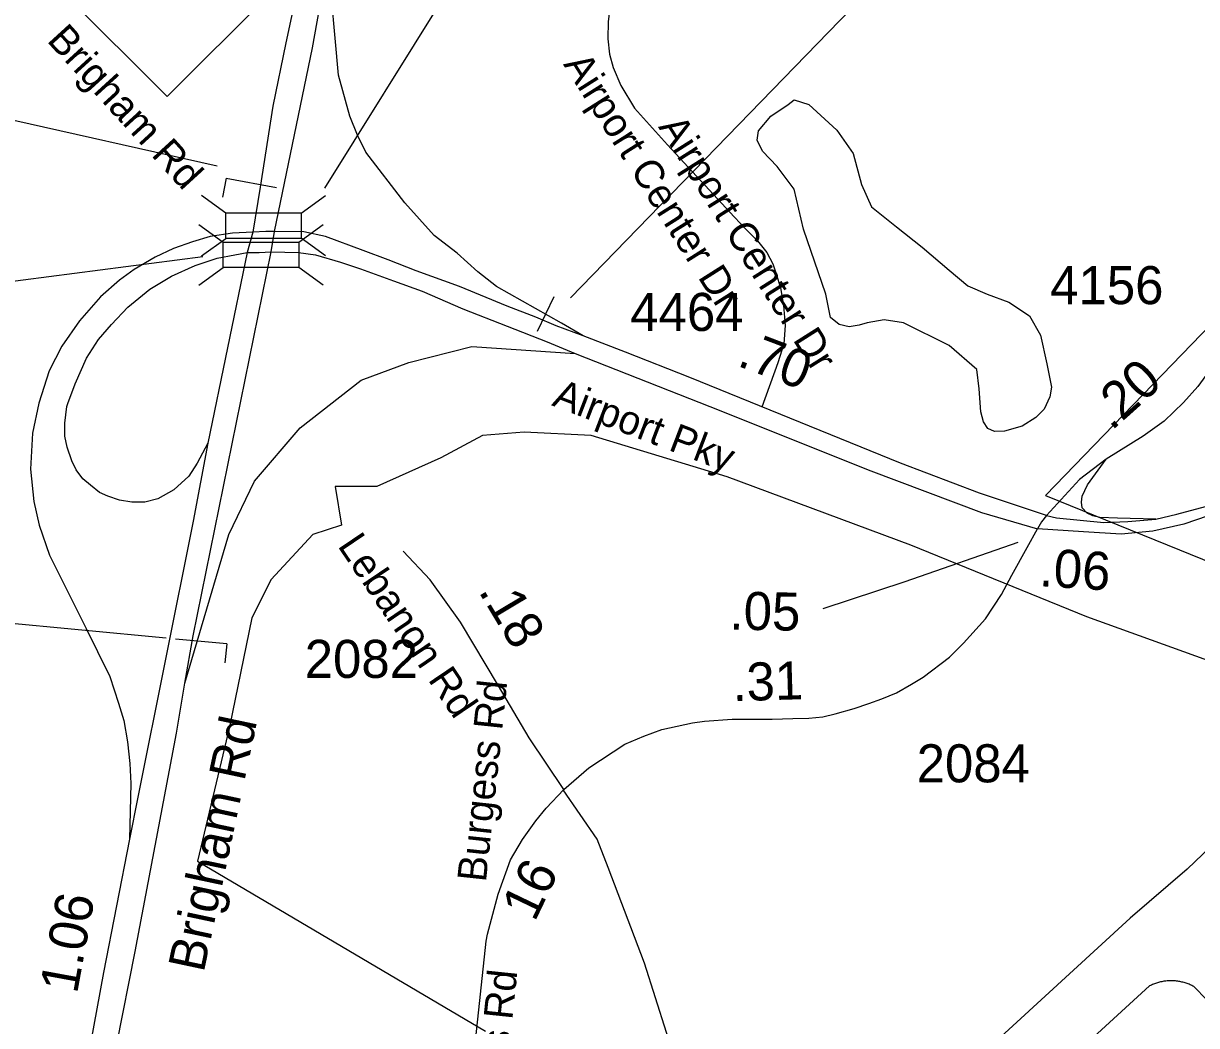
# Model space of a CAD drawing. Extents: x 1662474 to 1856135, y 779280 to 917889.
# Drawn here: x 1714445 to 1718298, y 857518 to 860808 of the extents above; entities that cross this region are included whole.
import ezdxf

# ---------------------------------------------------------------- set-up
doc = ezdxf.new("R2010")
doc.units = 0
for name, color, linetype in [('Exist Aviation Commercial or Municipal Perimeter Paved', 7, 'Continuous'), ('Exist Boundary Political City Limit New', 7, 'Continuous'), ('Exist Hydrographic Pond Under 1500 Sq Ft', 7, 'Continuous'), ('Exist Road Non-System Type 51', 7, 'Continuous'), ('Exist Road Non-System Type 51 Label', 7, 'Continuous'), ('Exist Road Primary NC Divided Attributed', 7, 'Continuous'), ('Exist Road Primary NC Label', 7, 'Continuous'), ('Exist Road Primary NC Mileage Hundredths English Label', 7, 'Continuous'), ('Exist Road Primary NC Ramp 1 Lane Attributed', 7, 'Continuous'), ('Exist Road Primary NC Shield CELL', 7, 'Continuous'), ('Exist Road Primary NC UnDivided 4 Lane Attributed', 7, 'Continuous'), ('Exist Road Primary US Structure Cantilever Sign CELL', 7, 'Continuous'), ('Exist Road Primary US Structure Cantilever Sign Number Label', 7, 'Continuous'), ('Exist Road Secondary Mileage Hundredths English Label', 7, 'Continuous'), ('Exist Road Secondary Mileage Tenths English Label', 7, 'Continuous'), ('Exist Road Secondary Ramp 1 Lane  Attributed', 7, 'Continuous'), ('Exist Road Secondary Structure Ovrhead Sign CELL', 7, 'Continuous'), ('Exist Road Secondary Structure Ovrhead Sign Number Label', 7, 'Continuous'), ('Exist Road Secondary Structure Standard Bridge CELL', 7, 'Continuous'), ('Exist Road Secondary Structure Standard Bridge Number Label', 7, 'Continuous'), ('Exist Road Secondary Type 51 Attributed', 7, 'Continuous'), ('Exist Road Secondary Type 51 Divided Attributed', 7, 'Continuous'), ('Exist Road Secondary Type 51 Label', 7, 'Continuous'), ('Exist Road Secondary Type 51 Number Label', 7, 'Continuous'), ('Map Preparation Boundary City Limit Buffer Line', 7, 'Continuous')]:
    doc.layers.add(name, color=color, linetype=linetype)

msp = doc.modelspace()

# ---------------------------------------------------------------- linework, layer by layer
at = {"layer": 'Exist Aviation Commercial or Municipal Perimeter Paved'}
for p, q in [((1718080, 857869.9), (1716285.1, 856224.2)), ((1718143.7, 857647.5), (1717394.3, 856965)), ((1718374.9, 857557.8), (1718289.3, 857645.2))]:
    msp.add_line(p, q, dxfattribs=at)
for points in [[(1721025.9, 860658.1), (1720733.7, 860370.3), (1720516.4, 860165.6), (1720433.7, 860074), (1720326.7, 859990.9), (1719509.5, 859214.9), (1719344.6, 859061.9), (1718267.5, 858031), (1718080, 857869.9)], [(1718289.3, 857645.2), (1718286.1, 857646.9), (1718283, 857648.5), (1718279.9, 857650), (1718276.6, 857651.5), (1718273.4, 857652.9), (1718270.1, 857654.2), (1718266.8, 857655.5), (1718263.5, 857656.6), (1718260.1, 857657.7), (1718256.8, 857658.7), (1718253.4, 857659.6), (1718250, 857660.4), (1718246.5, 857661.3), (1718243.2, 857661.9), (1718239.7, 857662.6), (1718236.1, 857663), (1718232.6, 857663.6), (1718229.1, 857663.9), (1718225.6, 857664.3), (1718222.1, 857664.4), (1718218.7, 857664.6), (1718215, 857664.6), (1718211.5, 857664.6), (1718208, 857664.5), (1718204.5, 857664.3), (1718201, 857664.1), (1718197.5, 857663.7), (1718194, 857663.2), (1718190.5, 857662.7), (1718187, 857662.2), (1718183.5, 857661.5), (1718180.1, 857660.7), (1718176.6, 857659.9), (1718173.2, 857659), (1718169.9, 857658), (1718166.5, 857656.9), (1718163.1, 857655.8), (1718159.9, 857654.6), (1718156.6, 857653.3), (1718153.3, 857651.9), (1718150.2, 857650.5), (1718146.9, 857649), (1718143.7, 857647.5)]]:
    msp.add_lwpolyline(points, dxfattribs=at)
at = {"layer": 'Exist Boundary Political City Limit New'}
for points in [[(1718537.8, 860018.4), (1717801.9, 859258.3), (1718398.6, 859016.4)], [(1718362.9, 858706.4), (1717938.2, 858859.8), (1717360.2, 859094.8), (1716756.6, 859319.7), (1716310.1, 859455.3), (1716089.4, 859465.9), (1715952.6, 859455.3), (1715815.9, 859381.8), (1715605.6, 859287.1), (1715468.9, 859287.1), (1715489.9, 859160.9), (1715395.2, 859129.3), (1715258.5, 858982.1), (1715195.5, 858855.9), (1715121.9, 858498.4), (1715016.6, 858056.7), (1715963.1, 857499.3)]]:
    msp.add_lwpolyline(points, dxfattribs=at)
at = {"layer": 'Exist Hydrographic Pond Under 1500 Sq Ft'}
for points in [[(1717725.3, 859485.6), (1717667.1, 859469.3), (1717634.6, 859468.2), (1717613, 859477.9), (1717597.8, 859499.6), (1717589.6, 859532.2), (1717584.5, 859608.4), (1717576.9, 859672), (1717485.4, 859750.8), (1717335.3, 859824.5), (1717271.7, 859834.7), (1717215.8, 859824.5), (1717190.4, 859816.9), (1717157.3, 859811.8), (1717124.2, 859819.4), (1717096.3, 859842.3), (1717081, 859918.5), (1717007.2, 860132.1), (1716976.7, 860264.2), (1716920.8, 860338), (1716872.4, 860388.8), (1716854.6, 860424.4), (1716859.7, 860454.9), (1716900.4, 860503.2), (1716956.4, 860541.3), (1716976.7, 860556.6)], [(1716976.7, 860556.6), (1717025, 860541.3), (1717116.6, 860457.4), (1717170, 860381.2), (1717198, 860279.5), (1717231, 860205.8), (1717312.4, 860139.7), (1717396.4, 860073.6), (1717485.4, 859997.3), (1717546.4, 859946.5), (1717610, 859918.5), (1717681.2, 859893.1), (1717749.9, 859847.4), (1717785.5, 859783.8), (1717805.8, 859689.8), (1717821.1, 859613.5), (1717816.5, 859581.8), (1717798.1, 859541.8), (1717769.9, 859513.6), (1717725.3, 859485.6)]]:
    msp.add_lwpolyline(points, dxfattribs=at)
at = {"layer": 'Exist Road Non-System Type 51'}
for points in [[(1716404.9, 860973.6), (1716383.6, 860913.5), (1716372.4, 860864.7), (1716366.1, 860814.2), (1716364.8, 860756.8), (1716369.5, 860706.7), (1716382.1, 860663.6), (1716407, 860604.6), (1716451.9, 860529.2), (1716560.2, 860409), (1716778.9, 860172.9), (1716820.6, 860129.2), (1716855.9, 860093.9), (1716886.2, 860055.5), (1716905.9, 860018.8), (1716917.5, 859985.7), (1716931.9, 859940.2), (1716941.1, 859881.5), (1716946.4, 859816.1), (1716942.1, 859755.5), (1716922.5, 859693.2), (1716870.2, 859547.6)], [(1716629.6, 857266.8), (1716485.5, 857721.9), (1716366.1, 858036.9), (1716329.1, 858129), (1716218.2, 858291.2)]]:
    msp.add_lwpolyline(points, dxfattribs=at)
at = {"layer": 'Exist Road Primary NC Divided Attributed'}
msp.add_line((1715180.5, 860055.6), (1715050.3, 859429.8), dxfattribs=at)
for points in [[(1716009.2, 865303.6), (1716014.7, 865219.1), (1716021.1, 864846.2), (1716004.4, 864468.6), (1715979.3, 864191.5), (1715937.5, 863926.7), (1715806.9, 863239.9), (1715770.2, 863052.2), (1715673.7, 862595.7), (1715551.5, 861970.9), (1715397.1, 861161.8), (1715307, 860743.8), (1715264.1, 860536.3), (1715222.4, 860270.8), (1715198.6, 860122.2)], [(1715269.7, 860125.2), (1715394.1, 860727.4), (1715445.8, 861016.1)], [(1714975.1, 858641.4), (1715002.6, 858797.2), (1715259.1, 860058.2)], [(1715050.3, 859429.8), (1715003.1, 859173.1), (1714820.5, 858267.6), (1714793.6, 858129.8)], [(1714569.2, 856552), (1714722.2, 857304.8), (1714752.5, 857456), (1714812.3, 857760.3), (1714948.2, 858477.6), (1714975.1, 858641.4)], [(1714793.6, 858129.8), (1714708.1, 857691.9), (1714511.4, 856617.9), (1714492.9, 856525.1)]]:
    msp.add_lwpolyline(points, dxfattribs=at)
at = {"layer": 'Exist Road Primary NC Ramp 1 Lane Attributed'}
for points in [[(1716283.8, 859782), (1716212.9, 859823.7), (1715998.8, 859944.6), (1715937.2, 859992), (1715869.7, 860053.1), (1715794.5, 860111.3), (1715697.8, 860219), (1715570.2, 860385.2), (1715542.4, 860440.7), (1715542.4, 860440.9), (1715516.8, 860503.5), (1715479.7, 860638), (1715445.8, 861016.1)], [(1715198.6, 860122.2), (1715131.6, 860119.1), (1715058.8, 860108.1), (1715000.2, 860090.7), (1714938.5, 860068.5), (1714878.3, 860040), (1714808.6, 860000.1), (1714760.7, 859964.7), (1714698.2, 859910.5), (1714629.4, 859831.4), (1714571, 859748.1), (1714529.4, 859666.8), (1714496, 859560.6), (1714475.2, 859462.7), (1714468.9, 859344), (1714479, 859238.4), (1714496.5, 859160), (1714531.3, 859062.5), (1714651.5, 858821.5), (1714688.1, 858746.2), (1714728.7, 858663.3), (1714757.6, 858576.5), (1714775, 858518.7), (1714786.6, 858449.3), (1714794.3, 858377.9), (1714798.1, 858312.3), (1714793.6, 858129.8)], [(1715050.3, 859429.8), (1715015.5, 859363.6), (1714988, 859321.2), (1714939.2, 859276.7), (1714886.2, 859247.1), (1714843.7, 859236.5), (1714801.3, 859236.5), (1714761, 859242.8), (1714722.8, 859255.5), (1714695.3, 859268.2), (1714665.6, 859291.6), (1714640.1, 859312.8), (1714618.9, 859342.4), (1714604.1, 859372.1), (1714589.2, 859416.6), (1714580.7, 859452.7), (1714580.7, 859495), (1714588, 859550), (1714591, 859559.7), (1714614.7, 859624.8), (1714652.4, 859709.1), (1714691.3, 859770.1), (1714734.1, 859819.4), (1714788.6, 859876.5), (1714860, 859934.9), (1714931.4, 859977.7), (1715009.2, 860012.8), (1715081.9, 860037.4), (1715139, 860047.8), (1715180.5, 860055.6)], [(1714975.1, 858641.4), (1715120.2, 859130), (1715204.5, 859305.3), (1715353.7, 859480.6), (1715554.8, 859636.4), (1715710.5, 859694.8), (1715918.1, 859746.8), (1716257.6, 859723.7)]]:
    msp.add_lwpolyline(points, dxfattribs=at)
at = {"layer": 'Exist Road Primary NC Shield CELL'}
msp.add_lwpolyline([(1714584.5, 860900.8), (1714917.5, 861233.8), (1715250.5, 860900.8), (1714917.5, 860567.8)], close=True, dxfattribs=at)
at = {"layer": 'Exist Road Primary NC UnDivided 4 Lane Attributed'}
for points in [[(1715198.6, 860122.2), (1715180.5, 860055.6)], [(1715259.1, 860058.2), (1715269.7, 860125.2)]]:
    msp.add_lwpolyline(points, dxfattribs=at)
at = {"layer": 'Exist Road Primary US Structure Cantilever Sign CELL'}
for p, q in [((1715110.8, 860300.2), (1715099.1, 860237.9)), ((1715110.8, 860300.2), (1715276.6, 860269.1)), ((1715112.7, 858771.1), (1714944.8, 858786.3)), ((1715112.7, 858771.1), (1715107, 858707.9))]:
    msp.add_line(p, q, dxfattribs=at)
at = {"layer": 'Exist Road Primary US Structure Cantilever Sign Number Label'}
for p, q in [((1715081.8, 860339), (1712496.6, 860921)), ((1714913.6, 858789.8), (1712487.7, 859016.4))]:
    msp.add_line(p, q, dxfattribs=at)
at = {"layer": 'Exist Road Secondary Mileage Tenths English Label'}
msp.add_lwpolyline([(1717711.6, 859104), (1717340, 858973.9), (1717070.6, 858885.7)], dxfattribs=at)
at = {"layer": 'Exist Road Secondary Ramp 1 Lane  Attributed'}
for p, q in [((1717940.2, 859293), (1718000.8, 859377.3)), ((1717922.1, 859255.7), (1717940.2, 859293)), ((1717919.7, 859236.4), (1717922.1, 859255.7)), ((1717922.1, 859217.2), (1717919.7, 859236.4)), ((1717939, 859200.3), (1717922.1, 859217.2)), ((1717957, 859190.7), (1717939, 859200.3)), ((1717979.9, 859185.9), (1717957, 859190.7)), ((1718038.9, 859183.5), (1717979.9, 859185.9)), ((1718164, 859179.8), (1718038.9, 859183.5))]:
    msp.add_line(p, q, dxfattribs=at)
at = {"layer": 'Exist Road Secondary Structure Ovrhead Sign CELL'}
msp.add_line((1716187.7, 859909.7), (1716132.5, 859795.9), dxfattribs=at)
at = {"layer": 'Exist Road Secondary Structure Ovrhead Sign Number Label'}
msp.add_line((1716241.9, 859907.1), (1718658.3, 862396.8), dxfattribs=at)
at = {"layer": 'Exist Road Secondary Structure Standard Bridge CELL'}
for p, q in [((1715029.7, 860243.6), (1715109.8, 860185.8)), ((1715357.6, 860185.4), (1715437.7, 860243.2)), ((1715021.7, 860147.9), (1715101.7, 860090.1)), ((1715349.6, 860089.7), (1715429.6, 860147.5)), ((1715029.7, 860044.3), (1715109.8, 860102.1)), ((1715357.6, 860103.6), (1715437.7, 860045.8)), ((1715021.7, 859948.6), (1715101.7, 860006.4)), ((1715349.6, 860007.9), (1715429.6, 859950.1))]:
    msp.add_line(p, q, dxfattribs=at)
for points in [[(1715109.8, 860185.8), (1715357.6, 860185.8), (1715357.6, 860102.1), (1715109.8, 860102.1)], [(1715101.7, 860090.1), (1715349.6, 860090.1), (1715349.6, 860006.4), (1715101.7, 860006.4)]]:
    msp.add_lwpolyline(points, close=True, dxfattribs=at)
at = {"layer": 'Exist Road Secondary Structure Standard Bridge Number Label'}
for p, q in [((1715435.1, 860266.5), (1716836.7, 862514.5)), ((1715034.9, 860041.4), (1712509.3, 859716.4))]:
    msp.add_line(p, q, dxfattribs=at)
at = {"layer": 'Exist Road Secondary Type 51 Attributed'}
for points in [[(1718251.2, 861351.4), (1718321.9, 861132), (1718405.9, 860766.3), (1718452.4, 860503.1), (1718487.2, 860201.2), (1718483.4, 860061.9), (1718479.7, 860012.3), (1718475.5, 859980), (1718465.5, 859936), (1718455.1, 859899.6), (1718417.9, 859804.4), (1718380.6, 859723.8), (1718302.5, 859615.7), (1718255.2, 859563.6), (1718191.2, 859502.3), (1718122.6, 859452.6), (1718000.8, 859377.3), (1717913.7, 859310.1), (1717805.3, 859192.1)], [(1715180.5, 860055.6), (1715219.5, 860055.6), (1715259.1, 860058.2)], [(1717805.3, 859192.1), (1717788.8, 859171.6), (1717775.4, 859148.7)], [(1716219.5, 858292), (1716302.6, 858363.9), (1716420.4, 858441.2), (1716482.3, 858467.7), (1716542.2, 858489.1), (1716643, 858511.8), (1716681.6, 858517.1), (1716772.9, 858523.6), (1716904.1, 858523.6), (1716971.6, 858525.6), (1717024.3, 858526.4), (1717070.4, 858531.4), (1717110.8, 858540.6), (1717173.8, 858558.5), (1717221.7, 858574.5), (1717264.7, 858590.3), (1717313, 858609.8), (1717361.3, 858638.3), (1717400, 858660.9), (1717486.5, 858727.4), (1717533.1, 858773.5), (1717604.8, 858853.1), (1717657.4, 858933.3), (1717691.5, 858996), (1717741.6, 859086.9), (1717775.4, 859148.7)], [(1716105.8, 858462.5), (1716005.8, 858633), (1715880.8, 858842.1), (1715780.8, 858980.7), (1715692.8, 859075.1)], [(1716219.5, 858292), (1716105.8, 858462.5)], [(1715905.5, 857242.3), (1715965, 857794.7), (1715969.6, 857817.2), (1716004.4, 857949.2), (1716045.3, 858061.6), (1716084.5, 858128.1), (1716127.6, 858190), (1716162.5, 858230.9), (1716219.5, 858292)]]:
    msp.add_lwpolyline(points, dxfattribs=at)
at = {"layer": 'Exist Road Secondary Type 51 Divided Attributed'}
for points in [[(1715269.7, 860125.2), (1715240.9, 860125.2), (1715198.6, 860122.2)], [(1716283.8, 859782), (1716194.8, 859815.1), (1716128.4, 859843.5), (1716033.6, 859879.8), (1715876.9, 859944.1), (1715735.5, 859996.1), (1715643.3, 860031.4), (1715560.8, 860062.8), (1715437.2, 860107.9), (1715366.3, 860123.2), (1715269.7, 860125.2)], [(1715259.1, 860058.2), (1715348.7, 860056), (1715404.4, 860047.7), (1715486.8, 860024.2), (1715552.5, 860002.1), (1715660.2, 859962.2), (1715754.8, 859928.9), (1715888.6, 859870.6), (1716034.2, 859814.1), (1716165.5, 859762.5), (1716257.6, 859723.7)], [(1717805.3, 859192.1), (1717585.1, 859266), (1717325.8, 859364.5), (1716634, 859645.6), (1716422.3, 859728.2), (1716283.8, 859782)], [(1716257.6, 859723.7), (1716699.5, 859550.6), (1717228.7, 859339), (1717592.1, 859201.9), (1717775.4, 859148.7)], [(1718164, 859179.8), (1718233.8, 859196.7), (1718343.3, 859226.4)], [(1718336.2, 859190.9), (1718255.8, 859164.1), (1718154.9, 859140.5), (1718050.9, 859131), (1717926.3, 859138.9), (1717775.4, 859148.7)], [(1717805.3, 859192.1), (1717838.4, 859184.2), (1717993.3, 859169.6), (1718072.5, 859172.6), (1718164, 859179.8)]]:
    msp.add_lwpolyline(points, dxfattribs=at)
at = {"layer": 'Map Preparation Boundary City Limit Buffer Line'}
for points in [[(1718537.8, 860018.4), (1717801.9, 859258.3), (1718398.6, 859016.4)], [(1718362.9, 858706.4), (1717938.2, 858859.8), (1717360.2, 859094.8), (1716756.6, 859319.7), (1716310.1, 859455.3), (1716089.4, 859465.9), (1715952.6, 859455.3), (1715815.9, 859381.8), (1715605.6, 859287.1), (1715468.9, 859287.1), (1715489.9, 859160.9), (1715395.2, 859129.3), (1715258.5, 858982.1), (1715195.5, 858855.9), (1715121.9, 858498.4), (1715016.6, 858056.7), (1715963.1, 857499.3)]]:
    msp.add_lwpolyline(points, dxfattribs=at)

# ---------------------------------------------------------------- texts
at = {"layer": 'Exist Road Non-System Type 51 Label'}
for s, rotation, p in [('Brigham Rd', 312.4202, (1714519.5, 860750.6)), ('Brigham Rd', 312.4202, (1714519.5, 860750.6)), ('Airport Center Dr', 302.3131, (1716216.8, 860673.6)), ('Airport Center Dr', 302.3131, (1716528.7, 860468.3)), ('Burgess Rd', 83.9127, (1715964.1, 857986.4))]:
    msp.add_text(s, height=95, rotation=rotation, dxfattribs=at).set_placement(p)
at = {"layer": 'Exist Road Primary NC Label'}
msp.add_text('Brigham Rd', height=120, rotation=78.0074, dxfattribs=at).set_placement((1715037, 857688.6))
at = {"layer": 'Exist Road Primary NC Mileage Hundredths English Label'}
msp.add_text('1.06', height=125, rotation=79.6241, dxfattribs=at).set_placement((1714621.2, 857619.3))
at = {"layer": 'Exist Road Secondary Mileage Hundredths English Label'}
for s, rotation, p in [('.06', 356.3785, (1717779.5, 858960.3)), ('.18', 300.8721, (1715938, 858944.2)), ('.31', 1.6907, (1716775.3, 858582.3))]:
    msp.add_text(s, height=125, rotation=rotation, dxfattribs=at).set_placement(p)
at = {"layer": 'Exist Road Secondary Mileage Tenths English Label'}
for s, rotation, p in [('.70', 339.3775, (1716785.7, 859685)), ('.20', 41.9571, (1718018.6, 859468.2)), ('.05', 359.0267, (1716763.4, 858817.6)), ('16', 64.3263, (1716124, 857855.1))]:
    msp.add_text(s, height=125, rotation=rotation, dxfattribs=at).set_placement(p)
at = {"layer": 'Exist Road Secondary Type 51 Label'}
for s, rotation, p in [('Airport Pky', 339.0542, (1716177.8, 859554.4)), ('Lebanon Rd', 304.0512, (1715475.2, 859092.8)), ('Burgess Rd', 84.0568, (1715998.8, 857035.8))]:
    msp.add_text(s, height=95, rotation=rotation, dxfattribs=at).set_placement(p)
at = {"layer": 'Exist Road Secondary Type 51 Number Label'}
for s, p in [('4156', (1717817.5, 859886.1)), ('4464', (1716438.3, 859798.1)), ('2082', (1715369.1, 858658.9)), ('2084', (1717378.8, 858316))]:
    msp.add_text(s, height=125, dxfattribs=at).set_placement(p)

doc.saveas('drawing.dxf')
